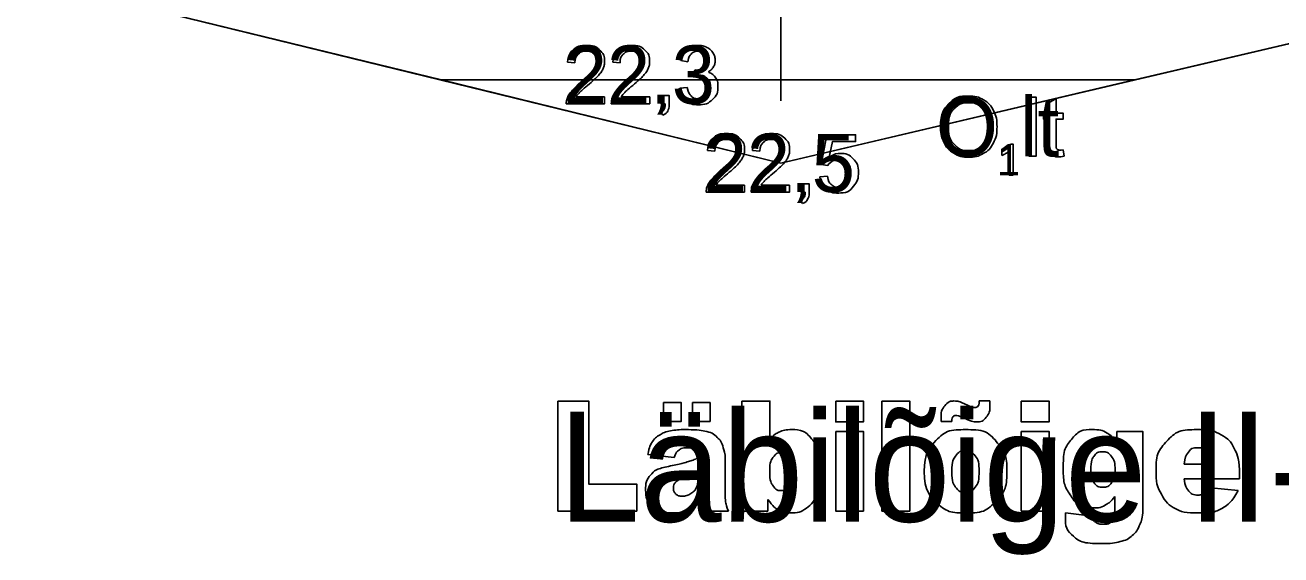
# Model space of a CAD drawing. Extents: x 544674 to 552202, y 6585829 to 6588119.
# Drawn here: x 551032.9 to 551154, y 6587542.1 to 6587593.1 of the extents above; entities that cross this region are included whole.
import ezdxf

# ---------------------------------------------------------------- set-up
doc = ezdxf.new("R2010")
doc.units = 0
for name, color, linetype in [('Default', 7, 'Continuous'), ('GEOLPUNKT', 7, 'Continuous'), ('Lõige', 7, 'Continuous'), ('Lõige vormistus', 7, 'Continuous'), ('Proovid', 7, 'Continuous'), ('Täide', 7, 'Continuous'), ('VORMISTUS', 7, 'Continuous')]:
    doc.layers.add(name, color=color, linetype=linetype)

msp = doc.modelspace()

# ---------------------------------------------------------------- linework, layer by layer
at = {"layer": 'Default'}
msp.add_lwpolyline([(551139.85, 6587587.86), (551105.76, 6587587.86), (551073.01, 6587587.86)], dxfattribs=at)
at = {"layer": 'GEOLPUNKT'}
msp.add_line((551105.76, 6587810.86), (551105.76, 6587585.86), dxfattribs=at)
for points in [[(551110.27, 6587579.63), (551109.63, 6587579.72), (551110.17, 6587582.59), (551112.95, 6587582.59), (551112.95, 6587581.93), (551110.72, 6587581.93), (551110.42, 6587580.43)], [(551099.38, 6587581), (551098.67, 6587581.07)], [(551103.73, 6587581), (551103.02, 6587581.07)], [(551107.7, 6587577.06), (551107.7, 6587577.85), (551108.48, 6587577.85), (551108.48, 6587577.06)], [(551109.51, 6587578.53), (551110.23, 6587578.59)], [(551102.24, 6587577.73), (551102.24, 6587577.06), (551098.54, 6587577.06)], [(551099.5, 6587577.73), (551102.24, 6587577.73)], [(551106.59, 6587577.73), (551106.59, 6587577.06), (551102.89, 6587577.06)], [(551103.85, 6587577.73), (551106.59, 6587577.73)], [(551108.09, 6587577.06), (551107.7, 6587577.06)], [(551107.85, 6587575.96), (551107.66, 6587576.25)]]:
    msp.add_lwpolyline(points, dxfattribs=at)
for points in [[(551098.67, 6587581.07), (551098.74, 6587581.86), (551099.22, 6587582.27), (551099.69, 6587582.69), (551100.49, 6587582.69), (551101.3, 6587582.69), (551101.77, 6587582.24), (551102.24, 6587581.79), (551102.24, 6587581.13), (551102.24, 6587580.8), (551102.1, 6587580.47), (551101.96, 6587580.15), (551101.64, 6587579.79), (551101.32, 6587579.43), (551100.58, 6587578.8), (551099.97, 6587578.28), (551099.79, 6587578.1), (551099.61, 6587577.91), (551099.5, 6587577.73)], [(551103.02, 6587581.07), (551103.09, 6587581.86), (551103.57, 6587582.27), (551104.04, 6587582.69), (551104.84, 6587582.69), (551105.65, 6587582.69), (551106.12, 6587582.24), (551106.59, 6587581.79), (551106.59, 6587581.13), (551106.59, 6587580.8), (551106.45, 6587580.47), (551106.31, 6587580.15), (551105.99, 6587579.79), (551105.67, 6587579.43), (551104.93, 6587578.8), (551104.32, 6587578.28), (551104.14, 6587578.1), (551103.96, 6587577.91), (551103.85, 6587577.73)], [(551098.54, 6587577.06), (551098.54, 6587577.31), (551098.62, 6587577.54), (551098.77, 6587577.92), (551099.08, 6587578.29), (551099.39, 6587578.65), (551099.98, 6587579.13), (551100.89, 6587579.88), (551101.21, 6587580.32), (551101.53, 6587580.76), (551101.53, 6587581.15), (551101.53, 6587581.56), (551101.24, 6587581.84), (551100.94, 6587582.12), (551100.48, 6587582.12), (551099.98, 6587582.12), (551099.68, 6587581.82), (551099.38, 6587581.52), (551099.38, 6587581)], [(551102.89, 6587577.06), (551102.89, 6587577.31), (551102.97, 6587577.54), (551103.12, 6587577.92), (551103.43, 6587578.29), (551103.74, 6587578.65), (551104.33, 6587579.13), (551105.24, 6587579.88), (551105.56, 6587580.32), (551105.88, 6587580.76), (551105.88, 6587581.15), (551105.88, 6587581.56), (551105.59, 6587581.84), (551105.29, 6587582.12), (551104.82, 6587582.12), (551104.33, 6587582.12), (551104.03, 6587581.82), (551103.73, 6587581.52), (551103.73, 6587581)], [(551110.42, 6587580.43), (551110.92, 6587580.78), (551111.48, 6587580.78), (551112.21, 6587580.78), (551112.71, 6587580.27), (551113.22, 6587579.77), (551113.22, 6587578.97), (551113.22, 6587578.21), (551112.78, 6587577.65), (551112.24, 6587576.97), (551111.3, 6587576.97), (551110.54, 6587576.97), (551110.06, 6587577.4), (551109.57, 6587577.83), (551109.51, 6587578.53)], [(551110.23, 6587578.59), (551110.31, 6587578.07), (551110.6, 6587577.8), (551110.89, 6587577.53), (551111.3, 6587577.53), (551111.8, 6587577.53), (551112.15, 6587577.91), (551112.49, 6587578.28), (551112.49, 6587578.91), (551112.49, 6587579.49), (551112.16, 6587579.84), (551111.83, 6587580.18), (551111.29, 6587580.18), (551110.96, 6587580.18), (551110.69, 6587580.02), (551110.43, 6587579.87), (551110.27, 6587579.63)], [(551107.66, 6587576.25), (551107.87, 6587576.35), (551107.98, 6587576.53), (551108.08, 6587576.72), (551108.09, 6587577.06)], [(551108.48, 6587577.06), (551108.48, 6587576.63), (551108.33, 6587576.37), (551108.18, 6587576.1), (551107.85, 6587575.96)]]:
    msp.add_open_spline(points, degree=3, dxfattribs=at)
at = {"layer": 'Lõige'}
for points in [[(551084.25, 6587556.92), (551087.22, 6587556.92), (551087.22, 6587548.93), (551091.85, 6587548.93), (551091.85, 6587546.32), (551084.25, 6587546.32), (551084.25, 6587556.92)], [(551094.44, 6587556.77), (551096.14, 6587556.77), (551096.14, 6587554.97), (551094.44, 6587554.97), (551094.44, 6587556.77)], [(551097.22, 6587556.77), (551098.93, 6587556.77), (551098.93, 6587554.97), (551097.22, 6587554.97), (551097.22, 6587556.77)], [(551102, 6587556.92), (551104.69, 6587556.92), (551104.69, 6587553.24)], [(551104.49, 6587547.45), (551104.49, 6587546.32), (551102, 6587546.32), (551102, 6587556.92)], [(551111.04, 6587556.92), (551113.71, 6587556.92), (551113.71, 6587554.92), (551111.04, 6587554.92), (551111.04, 6587556.92)], [(551115.5, 6587556.92), (551118.17, 6587556.92), (551118.17, 6587546.32), (551115.5, 6587546.32), (551115.5, 6587556.92)], [(551124.87, 6587556.93), (551125.9, 6587556.93)], [(551128.93, 6587556.92), (551131.61, 6587556.92), (551131.61, 6587554.92), (551128.93, 6587554.92), (551128.93, 6587556.92)], [(551122.22, 6587554.94), (551121.19, 6587554.94)], [(551111.04, 6587554), (551113.71, 6587554), (551113.71, 6587546.32), (551111.04, 6587546.32), (551111.04, 6587554)], [(551128.93, 6587554), (551131.61, 6587554), (551131.61, 6587546.32), (551128.93, 6587546.32), (551128.93, 6587554)], [(551138.14, 6587554), (551140.64, 6587554), (551140.64, 6587546.75), (551140.65, 6587546.41)], [(551138.14, 6587552.86), (551138.14, 6587554)], [(551095.47, 6587551.5), (551092.92, 6587551.79)], [(551100.38, 6587551.34), (551100.38, 6587547.95)], [(551097.77, 6587549.49), (551097.77, 6587549.96)], [(551144.65, 6587550.83), (551147.27, 6587550.83)], [(551149.98, 6587549.43), (551144.64, 6587549.43)], [(551149.98, 6587549.76), (551149.98, 6587549.43)], [(551137.95, 6587546.57), (551137.95, 6587547.73)], [(551147.21, 6587548.57), (551149.84, 6587548.3)], [(551100.71, 6587546.32), (551098.21, 6587546.32)], [(551133.19, 6587546.14), (551135.77, 6587545.82)]]:
    msp.add_lwpolyline(points, dxfattribs=at)
for points in [[(551121.19, 6587554.94), (551121.19, 6587555.11), (551121.19, 6587555.24), (551121.19, 6587556.01), (551121.57, 6587556.47), (551121.96, 6587556.93), (551122.49, 6587556.93), (551122.72, 6587556.93), (551122.92, 6587556.87), (551123.12, 6587556.81), (551123.67, 6587556.56), (551124.22, 6587556.3), (551124.46, 6587556.3), (551124.64, 6587556.3), (551124.75, 6587556.44), (551124.86, 6587556.57), (551124.87, 6587556.93)], [(551125.9, 6587556.93), (551125.91, 6587556.74), (551125.91, 6587556.6), (551125.91, 6587555.8), (551125.54, 6587555.36), (551125.18, 6587554.92), (551124.6, 6587554.92), (551124.19, 6587554.92), (551123.34, 6587555.3), (551122.82, 6587555.53), (551122.62, 6587555.53), (551122.43, 6587555.53), (551122.33, 6587555.4), (551122.22, 6587555.27), (551122.22, 6587554.94)], [(551092.92, 6587551.79), (551093.06, 6587552.54), (551093.33, 6587552.96), (551093.61, 6587553.39), (551094.12, 6587553.7), (551094.48, 6587553.92), (551095.12, 6587554.05), (551095.76, 6587554.17), (551096.51, 6587554.17), (551097.71, 6587554.17), (551098.43, 6587554.02), (551099.16, 6587553.87), (551099.64, 6587553.4), (551099.98, 6587553.08), (551100.18, 6587552.48), (551100.38, 6587551.88), (551100.38, 6587551.34)], [(551104.69, 6587553.24), (551105.09, 6587553.71), (551105.6, 6587553.94), (551106.1, 6587554.17), (551106.72, 6587554.17), (551107.99, 6587554.17), (551108.82, 6587553.16), (551109.65, 6587552.15), (551109.65, 6587550.26), (551109.65, 6587549.01), (551109.27, 6587548.05), (551108.89, 6587547.09), (551108.22, 6587546.62), (551107.55, 6587546.14), (551106.73, 6587546.14), (551106.03, 6587546.14), (551105.45, 6587546.47), (551105.01, 6587546.73), (551104.49, 6587547.45)], [(551119.56, 6587550.13), (551119.56, 6587551.89), (551120.63, 6587553.03), (551121.7, 6587554.17), (551123.53, 6587554.17), (551125.62, 6587554.17), (551126.68, 6587552.83), (551127.54, 6587551.75), (551127.54, 6587550.18), (551127.54, 6587548.41), (551126.48, 6587547.27), (551125.41, 6587546.14), (551123.54, 6587546.14), (551121.86, 6587546.14), (551120.83, 6587547.08), (551119.56, 6587548.25), (551119.56, 6587550.13)], [(551137.95, 6587547.73), (551137.56, 6587547.21), (551137.17, 6587546.98), (551136.55, 6587546.62), (551135.84, 6587546.62), (551134.45, 6587546.62), (551133.59, 6587547.97), (551132.98, 6587548.92), (551132.98, 6587550.49), (551132.98, 6587552.29), (551133.77, 6587553.23), (551134.55, 6587554.17), (551135.82, 6587554.17), (551136.63, 6587554.17), (551137.16, 6587553.87), (551137.69, 6587553.56), (551138.14, 6587552.86)], [(551149.84, 6587548.3), (551149.23, 6587547.15), (551148.38, 6587546.64), (551147.53, 6587546.14), (551145.94, 6587546.14), (551144.55, 6587546.14), (551143.76, 6587546.57), (551142.97, 6587547), (551142.45, 6587547.94), (551141.93, 6587548.88), (551141.93, 6587550.14), (551141.93, 6587551.94), (551142.97, 6587553.06), (551144.02, 6587554.17), (551145.86, 6587554.17), (551147.35, 6587554.17), (551148.21, 6587553.67), (551149.08, 6587553.17), (551149.53, 6587552.23), (551149.98, 6587551.28), (551149.98, 6587549.76)], [(551098.21, 6587546.32), (551098.06, 6587546.61), (551098.01, 6587546.77), (551097.97, 6587546.92), (551097.92, 6587547.25), (551097.4, 6587546.7), (551096.88, 6587546.46), (551096.17, 6587546.14), (551095.24, 6587546.14), (551094, 6587546.14), (551093.35, 6587546.78), (551092.71, 6587547.41), (551092.71, 6587548.34), (551092.71, 6587549.22), (551093.17, 6587549.78), (551093.64, 6587550.35), (551094.88, 6587550.62), (551096.38, 6587550.95), (551096.83, 6587551.09), (551097.27, 6587551.22), (551097.77, 6587551.44), (551097.77, 6587551.98), (551097.57, 6587552.2), (551097.37, 6587552.42), (551096.86, 6587552.42), (551096.21, 6587552.42), (551095.88, 6587552.18), (551095.63, 6587552), (551095.47, 6587551.5)], [(551147.27, 6587550.83), (551147.19, 6587551.69), (551146.85, 6587552.06), (551146.52, 6587552.43), (551145.97, 6587552.43), (551145.33, 6587552.43), (551144.96, 6587551.87), (551144.71, 6587551.52), (551144.65, 6587550.83)], [(551104.67, 6587550.17), (551104.67, 6587549.18), (551105.01, 6587548.74), (551105.34, 6587548.29), (551105.86, 6587548.29), (551106.34, 6587548.29), (551106.66, 6587548.73), (551106.98, 6587549.17), (551106.98, 6587550.2), (551106.98, 6587551.11), (551106.66, 6587551.54), (551106.35, 6587551.97), (551105.9, 6587551.97), (551105.36, 6587551.97), (551105.01, 6587551.52), (551104.67, 6587551.08), (551104.67, 6587550.17)], [(551122.23, 6587550.14), (551122.23, 6587549.11), (551122.6, 6587548.62), (551122.98, 6587548.13), (551123.55, 6587548.13), (551124.12, 6587548.13), (551124.49, 6587548.62), (551124.86, 6587549.1), (551124.86, 6587550.17), (551124.86, 6587551.17), (551124.49, 6587551.65), (551124.12, 6587552.14), (551123.57, 6587552.14), (551122.98, 6587552.14), (551122.61, 6587551.65), (551122.23, 6587551.15), (551122.23, 6587550.14)], [(551135.64, 6587550.27), (551135.64, 6587549.44), (551135.96, 6587549.03), (551136.28, 6587548.63), (551136.8, 6587548.63), (551137.3, 6587548.63), (551137.64, 6587549.05), (551137.97, 6587549.46), (551137.97, 6587550.31), (551137.97, 6587551.15), (551137.62, 6587551.59), (551137.27, 6587552.04), (551136.76, 6587552.04), (551136.25, 6587552.04), (551135.95, 6587551.63), (551135.64, 6587551.22), (551135.64, 6587550.27)], [(551097.77, 6587549.96), (551097.22, 6587549.74), (551096.63, 6587549.57), (551095.81, 6587549.34), (551095.6, 6587549.1), (551095.38, 6587548.87), (551095.38, 6587548.56), (551095.38, 6587548.21), (551095.6, 6587547.99), (551095.81, 6587547.77), (551096.24, 6587547.77), (551096.68, 6587547.77), (551097.07, 6587548.01), (551097.45, 6587548.25), (551097.61, 6587548.59), (551097.77, 6587548.94), (551097.77, 6587549.49)], [(551144.64, 6587549.43), (551144.71, 6587548.72), (551144.99, 6587548.37), (551145.38, 6587547.87), (551146, 6587547.87), (551146.39, 6587547.87), (551146.75, 6587548.08), (551146.96, 6587548.22), (551147.21, 6587548.57)], [(551100.38, 6587547.95), (551100.38, 6587547.41), (551100.44, 6587547.1), (551100.5, 6587546.79), (551100.71, 6587546.32)], [(551140.65, 6587546.41), (551140.65, 6587545.68), (551140.37, 6587545.03), (551140.09, 6587544.37), (551139.63, 6587543.97), (551139.17, 6587543.56), (551138.46, 6587543.38), (551137.75, 6587543.2), (551136.83, 6587543.2), (551134.74, 6587543.2), (551133.96, 6587543.9), (551133.18, 6587544.59), (551133.18, 6587545.75), (551133.18, 6587545.9), (551133.19, 6587546.14)], [(551135.77, 6587545.82), (551135.87, 6587545.42), (551136.07, 6587545.27), (551136.37, 6587545.05), (551136.81, 6587545.05), (551137.38, 6587545.05), (551137.67, 6587545.39), (551137.95, 6587545.73), (551137.95, 6587546.57)]]:
    msp.add_open_spline(points, degree=3, dxfattribs=at)
at = {"layer": 'Proovid'}
for points in [[(551085.89, 6587589.5), (551085.18, 6587589.58)], [(551090.24, 6587589.5), (551089.53, 6587589.58)], [(551096.77, 6587589.62), (551096.09, 6587589.74)], [(551097.37, 6587588.23), (551097.45, 6587588.83)], [(551094.21, 6587585.57), (551094.21, 6587586.35), (551094.99, 6587586.35), (551094.99, 6587585.57)], [(551096.02, 6587587.06), (551096.7, 6587587.15)], [(551088.75, 6587586.23), (551088.75, 6587585.57), (551085.05, 6587585.57)], [(551086.01, 6587586.23), (551088.75, 6587586.23)], [(551093.1, 6587586.23), (551093.1, 6587585.57), (551089.4, 6587585.57)], [(551090.36, 6587586.23), (551093.1, 6587586.23)], [(551094.6, 6587585.57), (551094.21, 6587585.57)], [(551094.36, 6587584.46), (551094.16, 6587584.76)]]:
    msp.add_lwpolyline(points, dxfattribs=at)
for points in [[(551085.18, 6587589.58), (551085.25, 6587590.36), (551085.73, 6587590.78), (551086.2, 6587591.19), (551087, 6587591.19), (551087.8, 6587591.19), (551088.27, 6587590.75), (551088.74, 6587590.3), (551088.74, 6587589.64), (551088.74, 6587589.3), (551088.61, 6587588.98), (551088.47, 6587588.65), (551088.15, 6587588.3), (551087.83, 6587587.94), (551087.09, 6587587.31), (551086.47, 6587586.79), (551086.3, 6587586.61), (551086.12, 6587586.42), (551086.01, 6587586.23)], [(551089.53, 6587589.58), (551089.6, 6587590.36), (551090.08, 6587590.78), (551090.55, 6587591.19), (551091.35, 6587591.19), (551092.15, 6587591.19), (551092.62, 6587590.75), (551093.09, 6587590.3), (551093.09, 6587589.64), (551093.09, 6587589.3), (551092.96, 6587588.98), (551092.82, 6587588.65), (551092.5, 6587588.3), (551092.18, 6587587.94), (551091.44, 6587587.31), (551090.82, 6587586.79), (551090.65, 6587586.61), (551090.47, 6587586.42), (551090.36, 6587586.23)], [(551096.09, 6587589.74), (551096.21, 6587590.43), (551096.66, 6587590.81), (551097.11, 6587591.19), (551097.77, 6587591.19), (551098.23, 6587591.19), (551098.62, 6587591), (551099, 6587590.8), (551099.21, 6587590.46), (551099.41, 6587590.12), (551099.41, 6587589.74), (551099.41, 6587589.38), (551099.22, 6587589.08), (551099.02, 6587588.78), (551098.64, 6587588.61), (551099.14, 6587588.49), (551099.41, 6587588.13), (551099.68, 6587587.77), (551099.68, 6587587.23), (551099.68, 6587586.5), (551099.15, 6587585.99), (551098.61, 6587585.48), (551097.8, 6587585.48), (551097.06, 6587585.48), (551096.57, 6587585.92), (551096.09, 6587586.36), (551096.02, 6587587.06)], [(551085.05, 6587585.57), (551085.04, 6587585.82), (551085.13, 6587586.05), (551085.27, 6587586.43), (551085.59, 6587586.79), (551085.9, 6587587.16), (551086.48, 6587587.64), (551087.4, 6587588.39), (551087.72, 6587588.83), (551088.04, 6587589.27), (551088.04, 6587589.66), (551088.04, 6587590.06), (551087.74, 6587590.34), (551087.45, 6587590.63), (551086.98, 6587590.63), (551086.49, 6587590.63), (551086.19, 6587590.33), (551085.89, 6587590.03), (551085.89, 6587589.5)], [(551089.4, 6587585.57), (551089.39, 6587585.82), (551089.48, 6587586.05), (551089.62, 6587586.43), (551089.93, 6587586.79), (551090.25, 6587587.16), (551090.83, 6587587.64), (551091.75, 6587588.39), (551092.07, 6587588.83), (551092.39, 6587589.27), (551092.39, 6587589.66), (551092.39, 6587590.06), (551092.09, 6587590.34), (551091.8, 6587590.63), (551091.33, 6587590.63), (551090.84, 6587590.63), (551090.54, 6587590.33), (551090.24, 6587590.03), (551090.24, 6587589.5)], [(551097.45, 6587588.83), (551097.52, 6587588.82), (551097.56, 6587588.82), (551098, 6587588.82), (551098.35, 6587589.05), (551098.7, 6587589.28), (551098.7, 6587589.76), (551098.7, 6587590.13), (551098.45, 6587590.38), (551098.19, 6587590.63), (551097.79, 6587590.63), (551097.38, 6587590.63), (551097.12, 6587590.38), (551096.85, 6587590.12), (551096.77, 6587589.62)], [(551096.7, 6587587.15), (551096.82, 6587586.56), (551097.11, 6587586.3), (551097.39, 6587586.05), (551097.8, 6587586.05), (551098.29, 6587586.05), (551098.62, 6587586.38), (551098.95, 6587586.72), (551098.95, 6587587.21), (551098.95, 6587587.69), (551098.64, 6587588), (551098.34, 6587588.3), (551097.86, 6587588.3), (551097.66, 6587588.3), (551097.37, 6587588.23)], [(551094.16, 6587584.76), (551094.38, 6587584.85), (551094.49, 6587585.04), (551094.59, 6587585.22), (551094.6, 6587585.57)], [(551094.99, 6587585.57), (551094.99, 6587585.14), (551094.84, 6587584.87), (551094.69, 6587584.61), (551094.36, 6587584.46)]]:
    msp.add_open_spline(points, degree=3, dxfattribs=at)
at = {"layer": 'Täide'}
for p, q in [((551032.87, 6587597.67), (551052.27, 6587592.93)), ((551146.01, 6587589.31), (551160.61, 6587592.74)), ((551073.01, 6587587.86), (551105.76, 6587579.86)), ((551105.76, 6587587.86), (551073.01, 6587587.86)), ((551105.76, 6587579.86), (551139.85, 6587587.86)), ((551139.85, 6587587.86), (551105.76, 6587587.86))]:
    msp.add_line(p, q, dxfattribs=at)
for points in [[(551032.87, 6587597.67), (551105.76, 6587579.86), (551160.61, 6587592.74), (551455.49, 6587581.36), (551669.62, 6587586.49), (551882.59, 6587591.47)], [(551032.87, 6587597.67), (551073.01, 6587587.86), (551105.76, 6587587.86), (551139.85, 6587587.86), (551160.61, 6587592.74), (551455.49, 6587581.36), (551669.62, 6587586.49), (551882.59, 6587591.47)], [(551032.87, 6587597.67), (551073.01, 6587587.86), (551105.76, 6587587.86), (551139.85, 6587587.86), (551160.61, 6587592.74), (551455.49, 6587581.36), (551669.62, 6587586.49), (551882.59, 6587591.47)], [(551032.87, 6587597.67), (551073.01, 6587587.86), (551105.76, 6587587.86), (551139.85, 6587587.86), (551160.61, 6587592.74), (551455.49, 6587581.36), (551669.62, 6587586.49), (551882.59, 6587591.47)], [(551052.27, 6587592.93), (551105.76, 6587579.86), (551146.01, 6587589.31)]]:
    msp.add_lwpolyline(points, dxfattribs=at)
at = {"layer": 'VORMISTUS'}
for points in [[(551129.67, 6587580.51), (551129.67, 6587586.21), (551130.36, 6587586.21), (551130.36, 6587580.51), (551129.67, 6587580.51)], [(551131.58, 6587581.72), (551131.58, 6587584.1), (551131.06, 6587584.1), (551131.06, 6587584.65), (551131.58, 6587584.65), (551131.58, 6587585.67), (551132.28, 6587586.09), (551132.28, 6587584.65), (551132.98, 6587584.65), (551132.98, 6587584.1), (551132.28, 6587584.1), (551132.28, 6587581.68)], [(551127.9, 6587581.69), (551128.14, 6587581.69), (551128.14, 6587578.68)], [(551127.04, 6587580.58), (551127.04, 6587580.94)], [(551128.14, 6587578.68), (551127.77, 6587578.68), (551127.77, 6587581.02)], [(551132.98, 6587581.14), (551133.08, 6587580.52)]]:
    msp.add_lwpolyline(points, dxfattribs=at)
for points in [[(551121.14, 6587583.29), (551121.14, 6587584.71), (551121.9, 6587585.51), (551122.66, 6587586.31), (551123.87, 6587586.31), (551124.66, 6587586.31), (551125.29, 6587585.94), (551125.92, 6587585.56), (551126.26, 6587584.89), (551126.59, 6587584.21), (551126.59, 6587583.36), (551126.59, 6587582.49), (551126.24, 6587581.81), (551125.89, 6587581.12), (551125.25, 6587580.77), (551124.61, 6587580.42), (551123.86, 6587580.42), (551123.06, 6587580.42), (551122.42, 6587580.81), (551121.79, 6587581.2), (551121.46, 6587581.87), (551121.14, 6587582.54), (551121.14, 6587583.29)], [(551121.91, 6587583.28), (551121.91, 6587582.25), (551122.47, 6587581.66), (551123.02, 6587581.07), (551123.86, 6587581.07), (551124.71, 6587581.07), (551125.26, 6587581.67), (551125.81, 6587582.26), (551125.81, 6587583.36), (551125.81, 6587584.06), (551125.58, 6587584.58), (551125.34, 6587585.1), (551124.89, 6587585.38), (551124.43, 6587585.67), (551123.87, 6587585.67), (551123.07, 6587585.67), (551122.49, 6587585.12), (551121.91, 6587584.57), (551121.91, 6587583.28)], [(551127.04, 6587580.94), (551127.35, 6587581.08), (551127.58, 6587581.29), (551127.81, 6587581.49), (551127.9, 6587581.69)], [(551133.08, 6587580.52), (551132.78, 6587580.46), (551132.55, 6587580.46), (551132.17, 6587580.46), (551131.96, 6587580.58), (551131.75, 6587580.7), (551131.66, 6587580.9), (551131.58, 6587581.09), (551131.58, 6587581.72)], [(551132.28, 6587581.68), (551132.28, 6587581.38), (551132.31, 6587581.3), (551132.35, 6587581.21), (551132.43, 6587581.16), (551132.52, 6587581.11), (551132.67, 6587581.11), (551132.79, 6587581.11), (551132.98, 6587581.14)], [(551127.77, 6587581.02), (551127.64, 6587580.9), (551127.42, 6587580.77), (551127.21, 6587580.64), (551127.04, 6587580.58)]]:
    msp.add_open_spline(points, degree=3, dxfattribs=at)

# ---------------------------------------------------------------- texts
at = {"layer": 'GEOLPUNKT'}
msp.add_text('22,5', height=5.6, dxfattribs=at).set_placement((551098.31, 6587577.06))
at = {"layer": 'Lõige'}
msp.add_text("Läbilõige II-II'", height=10.6, dxfattribs=at).set_placement((551084.27, 6587545.3))
at = {"layer": 'Lõige vormistus'}
msp.add_text('-', height=0.0002, dxfattribs=at).set_placement((551032.87, 6587585.86))
at = {"layer": 'Proovid'}
msp.add_text('22,3', height=5.6, dxfattribs=at).set_placement((551084.82, 6587585.57))
at = {"layer": 'VORMISTUS'}
for s, height, p in [('O lt', 5.7, (551120.75, 6587580.51)), ('1', 3, (551126.58, 6587578.68))]:
    msp.add_text(s, height=height, dxfattribs=at).set_placement(p)

doc.saveas('drawing.dxf')
